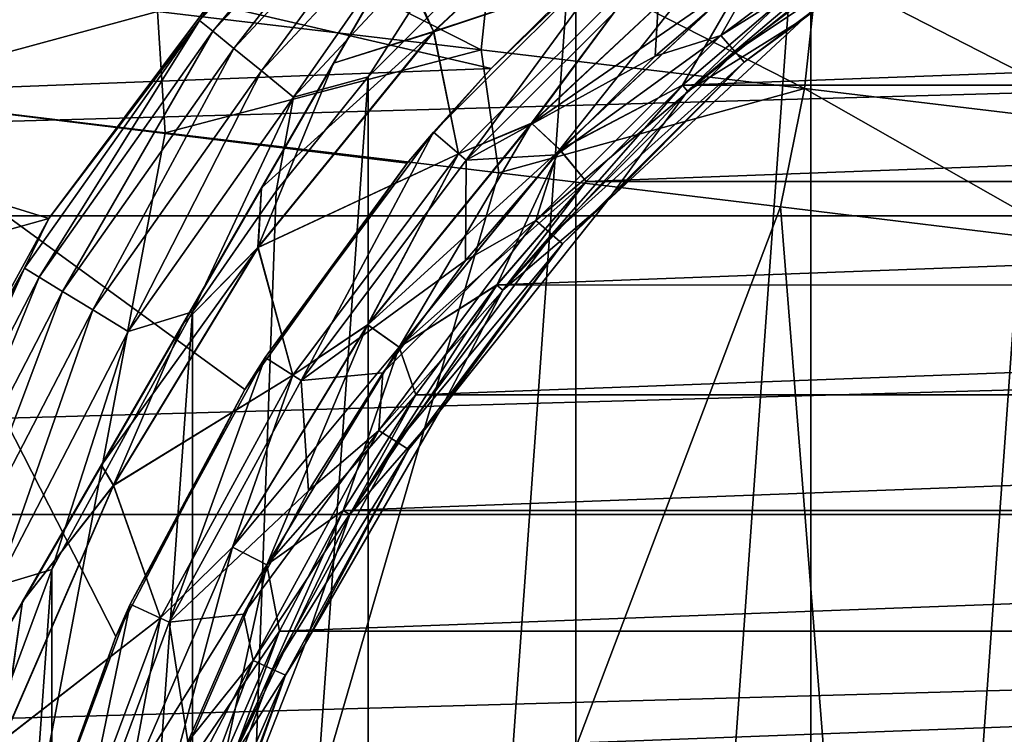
# Model space of a CAD drawing. Header units: metres. Extents: x -109 to 109, y -19 to 107.
# Tile 276 of 315: x 65.39 to 71.14, y 17.24 to 21.41. Entities that reach past the tile are written whole.
import ezdxf

# ---------------------------------------------------------------- set-up
doc = ezdxf.new("R2010")
doc.units = ezdxf.units.M
doc.layers.add('solid_21_412_310_XXX', color=7, linetype='CONTINUOUS')

msp = doc.modelspace()

# ---------------------------------------------------------------- linework, layer by layer
at = {"layer": 'solid_21_412_310_XXX'}
for points in [[(70.009583, 3.132544, 40.355), (70.009521, 23.319054, 40.355), (71.512764, 24.14036, 40.355)], [(71.512794, 2.311262, 40.355), (70.009583, 3.132544, 40.355), (71.512764, 24.14036, 40.355)], [(68.607697, 23.555944, 35.855), (63.607697, 14.89569, 35.855), (63.624134, 14.924164, 36.209904)], [(68.607697, 23.555944, 27.855), (63.607697, 14.89569, 35.855), (68.607697, 23.555944, 35.855)], [(68.607697, 23.555944, 27.855), (63.607697, 14.89569, 27.855), (63.607697, 14.89569, 35.855)], [(68.591255, 23.527472, 27.500097), (63.607697, 14.89569, 27.855), (68.607697, 23.555944, 27.855)], [(68.591255, 23.52747, 36.209904), (68.607697, 23.555944, 35.855), (63.624134, 14.924164, 36.209904)], [(63.624134, 14.924163, 27.500095), (63.607697, 14.89569, 27.855), (68.591255, 23.527472, 27.500097)], [(63.624134, 14.924163, 27.500095), (68.591255, 23.527472, 27.500097), (68.540749, 23.439993, 27.143353)], [(68.591255, 23.52747, 36.209904), (63.624134, 14.924164, 36.209904), (63.674641, 15.011642, 36.566647)], [(68.591255, 23.52747, 36.209904), (63.674641, 15.011642, 36.566647), (68.540749, 23.439993, 36.566647)], [(63.624134, 14.924163, 27.500095), (68.540749, 23.439993, 27.143353), (63.674641, 15.011642, 27.143353)], [(68.540749, 23.439993, 36.566647), (63.674641, 15.011642, 36.566647), (63.702316, 15.05958, 36.698151)], [(63.674641, 15.011642, 27.143353), (68.540749, 23.439993, 27.143353), (68.513649, 23.393047, 27.014351)], [(68.540749, 23.439993, 36.566647), (63.702316, 15.05958, 36.698151), (68.513077, 23.392054, 36.698147)], [(63.674641, 15.011642, 27.143353), (68.513649, 23.393047, 27.014351), (63.701744, 15.058586, 27.014351)], [(63.701744, 15.058586, 27.014351), (68.513649, 23.393047, 27.014351), (68.452652, 23.287399, 26.783821)], [(68.513077, 23.392054, 36.698147), (63.702316, 15.05958, 36.698151), (63.762741, 15.164236, 36.926182)], [(68.452652, 23.287399, 36.926178), (68.513077, 23.392054, 36.698147), (63.762741, 15.164236, 36.926182)], [(63.762741, 15.164235, 26.783823), (63.701744, 15.058586, 27.014351), (68.452652, 23.287399, 26.783821)], [(68.452652, 23.287399, 36.926178), (63.762741, 15.164236, 36.926182), (63.894424, 15.392319, 37.287514)], [(63.762741, 15.164235, 26.783823), (68.452652, 23.287399, 26.783821), (68.320969, 23.059317, 26.422489)], [(68.320969, 23.059317, 37.28751), (68.452652, 23.287399, 36.926178), (63.894424, 15.392319, 37.287514)], [(68.638618, 4.159486, 40.355), (68.638535, 22.292078, 40.355), (70.009521, 23.319054, 40.355)], [(70.009583, 3.132544, 40.355), (68.638618, 4.159486, 40.355), (70.009521, 23.319054, 40.355)], [(63.894424, 15.392317, 26.422491), (63.762741, 15.164235, 26.783823), (68.320969, 23.059317, 26.422489)], [(68.320969, 23.059317, 37.28751), (63.894424, 15.392319, 37.287514), (64.005959, 15.585499, 37.519161)], [(63.894424, 15.392317, 26.422491), (68.320969, 23.059317, 26.422489), (68.210716, 22.868357, 26.193243)], [(68.320969, 23.059317, 37.28751), (64.005959, 15.585499, 37.519161), (68.209435, 22.866137, 37.519161)], [(63.894424, 15.392317, 26.422491), (68.210716, 22.868357, 26.193243), (64.004677, 15.583276, 26.193243)], [(64.004677, 15.583276, 26.193243), (68.210716, 22.868357, 26.193243), (68.137352, 22.741291, 26.063419)], [(68.209435, 22.866137, 37.519161), (64.005959, 15.585499, 37.519161), (64.078033, 15.710343, 37.64658)], [(68.137352, 22.741291, 37.64658), (68.209435, 22.866137, 37.519161), (64.078033, 15.710343, 37.64658)], [(64.078033, 15.710342, 26.063419), (64.004677, 15.583276, 26.193243), (68.137352, 22.741291, 26.063419)], [(68.137352, 22.741291, 37.64658), (64.078033, 15.710343, 37.64658), (64.321724, 16.132421, 37.991966)], [(64.078033, 15.710342, 26.063419), (68.137352, 22.741291, 26.063419), (67.893669, 22.319212, 25.718035)], [(67.893669, 22.319208, 37.991966), (68.137352, 22.741291, 37.64658), (64.321724, 16.132421, 37.991966)], [(67.65007, 22.70178, 41.096176), (66.442184, 21.408455, 41.096176), (66.675255, 21.739004, 41.355)], [(66.519783, 21.345324, 40.854763), (66.442184, 21.408455, 41.096176), (67.65007, 22.70178, 41.096176)], [(66.519783, 21.345324, 40.854763), (67.65007, 22.70178, 41.096176), (67.718346, 22.62867, 40.854763)], [(66.519783, 21.345324, 40.854763), (67.718346, 22.62867, 40.854763), (66.64325, 21.244877, 40.647511)], [(67.718346, 22.62867, 40.854763), (67.826988, 22.512346, 40.647511), (66.64325, 21.244877, 40.647511)], [(66.64325, 21.244877, 40.647511), (67.826988, 22.512346, 40.647511), (66.804153, 21.113972, 40.488567)], [(67.826988, 22.512346, 40.647511), (67.968567, 22.360752, 40.488567), (66.804153, 21.113972, 40.488567)], [(67.809532, 21.34215, 38.994915), (68.995651, 22.449905, 38.994915), (67.589424, 21.792242, 38.30162)], [(67.602089, 21.814186, 25.419287), (68.994637, 22.451143, 24.717066), (67.808365, 21.343239, 24.717066)], [(69.095367, 21.771219, 24.105), (67.808365, 21.343239, 24.717066), (68.994637, 22.451143, 24.717066)], [(69.095367, 21.771219, 39.605), (68.995651, 22.449905, 38.994915), (67.809532, 21.34215, 38.994915)], [(66.804153, 21.113972, 40.488567), (67.968567, 22.360752, 40.488567), (66.991508, 20.961552, 40.388794)], [(67.968567, 22.360752, 40.488567), (68.133415, 22.18424, 40.388794), (66.991508, 20.961552, 40.388794)], [(64.321724, 16.132421, 25.718035), (64.078033, 15.710342, 26.063419), (67.893669, 22.319212, 25.718035)], [(64.321724, 16.132421, 25.718035), (67.893669, 22.319212, 25.718035), (67.602089, 21.814186, 25.419287)], [(67.893669, 22.319208, 37.991966), (64.321724, 16.132421, 37.991966), (64.61573, 16.641655, 38.292816)], [(67.893669, 22.319208, 37.991966), (64.61573, 16.641655, 38.292816), (67.599663, 21.809978, 38.292816)], [(67.42791, 5.37108, 40.355), (67.427818, 21.080446, 40.355), (68.638535, 22.292078, 40.355)], [(68.133415, 22.18424, 40.388794), (68.638535, 22.292078, 40.355), (67.427818, 21.080446, 40.355)], [(68.638618, 4.159486, 40.355), (67.42791, 5.37108, 40.355), (68.638535, 22.292078, 40.355)], [(69.717987, 21.730188, 15.824059), (69.485062, 21.321489, 15.950899), (70.708595, 22.237417, 15.950899)], [(70.777435, 22.130304, 16.116699), (70.708595, 22.237417, 15.950899), (69.485062, 21.321489, 15.950899)], [(66.991508, 20.961552, 40.388794), (68.133415, 22.18424, 40.388794), (67.427818, 21.080446, 40.355)], [(68.085396, 21.236454, -15.819426), (66.198135, 21.460974, -15.993511), (66.271889, 22.15785, -15.971464)], [(68.085396, 21.236454, -15.819426), (66.271889, 22.15785, -15.971464), (68.160324, 21.936213, -15.79728)], [(69.568443, 21.225264, 16.116699), (70.777435, 22.130304, 16.116699), (69.485062, 21.321489, 15.950899)], [(70.820702, 22.062983, 16.309826), (70.777435, 22.130304, 16.116699), (69.568443, 21.225264, 16.116699)], [(69.620842, 21.164783, 16.309826), (70.820702, 22.062983, 16.309826), (69.568443, 21.225264, 16.116699)], [(69.967384, 21.417456, 16.51688), (70.820702, 22.062983, 16.309826), (69.620842, 21.164783, 16.309826)], [(69.29026, 20.996246, 23.855), (69.865135, 21.551115, 23.855), (70.506058, 22.023809, 23.855)], [(70.528885, 21.984001, 23.855), (69.29026, 20.996246, 23.855), (70.506058, 22.023809, 23.855)], [(106.912399, 21.987366, 71.355003), (46.087589, 21.987328, 71.355003), (45.644253, 20.268642, 71.355003)], [(107.355743, 20.268663, 71.355003), (106.912399, 21.987366, 71.355003), (45.644253, 20.268642, 71.355003)], [(66.675262, 21.739012, 60.654999), (62.857403, 21.091322, 60.654999), (63.401405, 21.967297, 60.654999)], [(69.290268, 20.99626, 25.855), (69.29026, 20.996246, 23.855), (70.528885, 21.984001, 23.855)], [(70.5289, 21.984013, 25.855), (69.290268, 20.99626, 25.855), (70.528885, 21.984001, 23.855)], [(69.967384, 21.417456, 25.855), (69.290268, 20.99626, 25.855), (70.5289, 21.984013, 25.855)], [(68.145065, 21.128035, 15.566419), (64.628944, 21.944286, 15.75742), (64.337006, 20.981516, 15.777664)], [(68.145065, 21.128035, 15.566419), (68.663513, 21.642439, 15.530277), (64.628944, 21.944286, 15.75742)], [(67.808899, 20.756737, 13.655), (67.99781, 20.592989, 13.655), (68.969078, 21.916916, 13.655)], [(67.808899, 20.756737, 13.655), (68.969078, 21.916916, 13.655), (68.145065, 21.128035, 15.566419)], [(68.969078, 21.916916, 13.655), (67.99781, 20.592989, 13.655), (69.132813, 21.727993, 13.655)], [(69.972214, 21.011778, -15.64045), (68.085396, 21.236454, -15.819426), (68.160324, 21.936213, -15.79728)], [(68.969078, 21.916916, 13.655), (68.663513, 21.642439, 15.530277), (68.145065, 21.128035, 15.566419)], [(69.972214, 21.011778, -15.64045), (68.160324, 21.936213, -15.79728), (70.048378, 21.71467, -15.618218)], [(68.380882, 20.808546, 23.96896), (69.095367, 21.771219, 24.105), (69.489014, 21.843473, 23.96896)], [(68.380882, 20.808546, 23.96896), (69.489014, 21.843473, 23.96896), (68.545334, 20.654957, 23.883879)], [(68.381042, 20.808395, 39.741154), (69.489159, 21.843302, 39.741154), (69.095367, 21.771219, 39.605)], [(69.63118, 21.668728, 39.826183), (69.489159, 21.843302, 39.741154), (68.381042, 20.808395, 39.741154)], [(69.489014, 21.843473, 23.96896), (69.631027, 21.668922, 23.883879), (68.545334, 20.654957, 23.883879)], [(64.321724, 16.132421, 25.718035), (67.602089, 21.814186, 25.419287), (64.613297, 16.637447, 25.419287)], [(64.613297, 16.637447, 25.419287), (67.602089, 21.814186, 25.419287), (67.589424, 21.792246, 25.408382)], [(64.613297, 16.637447, 25.419287), (67.589424, 21.792246, 25.408382), (64.625969, 16.659389, 25.408382)], [(67.599663, 21.809978, 38.292816), (64.61573, 16.641655, 38.292816), (64.625969, 16.659389, 38.301617)], [(67.599663, 21.809978, 38.292816), (64.625969, 16.659389, 38.301617), (67.589424, 21.792242, 38.30162)], [(64.625969, 16.659389, 25.408382), (67.589424, 21.792246, 25.408382), (67.224548, 21.160259, 25.151566)], [(67.589424, 21.792242, 38.30162), (64.625969, 16.659389, 38.301617), (64.990845, 17.291374, 38.558434)], [(67.589424, 21.792242, 38.30162), (64.990845, 17.291374, 38.558434), (67.224548, 21.160257, 38.558437)], [(67.224548, 21.160259, 25.151566), (67.589424, 21.792246, 25.408382), (67.808365, 21.343239, 24.717066)], [(67.809532, 21.34215, 38.994915), (67.589424, 21.792242, 38.30162), (67.224548, 21.160257, 38.558437)], [(67.589424, 21.792246, 25.408382), (67.602089, 21.814186, 25.419287), (67.808365, 21.343239, 24.717066)], [(66.675262, 21.739012, 60.654999), (65.563698, 20.254133, 60.654999), (62.857403, 21.091322, 60.654999)], [(65.563705, 20.254145, 41.355), (65.563698, 20.254133, 60.654999), (66.675262, 21.739012, 60.654999)], [(65.563705, 20.254145, 41.355), (66.675262, 21.739012, 60.654999), (66.675255, 21.739004, 41.355)], [(66.442184, 21.408455, 41.096176), (65.563705, 20.254145, 41.355), (66.675255, 21.739004, 41.355)], [(69.095367, 21.771219, 24.105), (67.954597, 20.630451, 24.105), (67.808365, 21.343239, 24.717066)], [(67.954597, 20.630451, 39.605), (69.095367, 21.771219, 39.605), (67.809532, 21.34215, 38.994915)], [(68.381042, 20.808395, 39.741154), (69.095367, 21.771219, 39.605), (67.954597, 20.630451, 39.605)], [(68.380882, 20.808546, 23.96896), (67.954597, 20.630451, 24.105), (69.095367, 21.771219, 24.105)], [(67.99781, 20.592989, 13.655), (67.997841, 20.593023, 15.608997), (69.132835, 21.728016, 15.608997)], [(69.132813, 21.727993, 13.655), (67.99781, 20.592989, 13.655), (69.132835, 21.728016, 15.608997)], [(69.101418, 21.199589, 15.824059), (69.132835, 21.728016, 15.608997), (67.997841, 20.593023, 15.608997)], [(69.717987, 21.730188, 15.824059), (69.132835, 21.728016, 15.608997), (69.101418, 21.199589, 15.824059)], [(69.717987, 21.730188, 15.824059), (69.101418, 21.199589, 15.824059), (69.485062, 21.321489, 15.950899)], [(64.406349, 20.974394, -16.156656), (64.310455, 21.685493, -16.162697), (66.198135, 21.460974, -15.993511)], [(68.545517, 20.654787, 39.826183), (69.63118, 21.668728, 39.826183), (68.381042, 20.808395, 39.741154)], [(68.545334, 20.654957, 23.883879), (69.631027, 21.668922, 23.883879), (69.261368, 21.031855, 23.855)], [(68.545517, 20.654787, 39.826183), (69.261421, 21.031898, 39.855), (69.63118, 21.668728, 39.826183)], [(69.631027, 21.668922, 23.883879), (69.865135, 21.551115, 23.855), (69.261368, 21.031855, 23.855)], [(69.63118, 21.668728, 39.826183), (69.261421, 21.031898, 39.855), (69.865196, 21.551155, 39.855)], [(71.858543, 20.786783, -15.456593), (69.972214, 21.011778, -15.64045), (70.048378, 21.71467, -15.618218)], [(71.858543, 20.786783, -15.456593), (70.048378, 21.71467, -15.618218), (71.935989, 21.492983, -15.434277)], [(69.29026, 20.996246, 23.855), (69.261368, 21.031855, 23.855), (69.865135, 21.551115, 23.855)], [(69.865196, 21.551155, 39.855), (69.261421, 21.031898, 39.855), (83.134857, 21.551111, 39.855)], [(69.261421, 21.031898, 39.855), (83.738632, 21.031851, 39.855), (83.134857, 21.551111, 39.855)], [(66.24247, 20.753584, -15.991887), (64.406349, 20.974394, -16.156656), (66.198135, 21.460974, -15.993511)], [(66.24247, 20.753584, -15.991887), (66.198135, 21.460974, -15.993511), (68.085396, 21.236454, -15.819426)], [(66.442184, 21.408455, 41.096176), (65.421661, 19.962704, 41.096176), (65.563705, 20.254145, 41.355)], [(65.507133, 19.910727, 40.854763), (65.421661, 19.962704, 41.096176), (66.442184, 21.408455, 41.096176)], [(65.507133, 19.910727, 40.854763), (66.442184, 21.408455, 41.096176), (66.519783, 21.345324, 40.854763)], [(68.81945, 20.352327, 16.51688), (68.819458, 20.352335, 25.855), (69.967384, 21.417456, 25.855)], [(68.81945, 20.352327, 16.51688), (69.967384, 21.417456, 25.855), (69.967384, 21.417456, 16.51688)], [(68.81945, 20.352327, 16.51688), (69.967384, 21.417456, 16.51688), (69.620842, 21.164783, 16.309826)], [(69.967384, 21.417456, 25.855), (68.819458, 20.352335, 25.855), (69.290268, 20.99626, 25.855)], [(65.507133, 19.910727, 40.854763), (66.519783, 21.345324, 40.854763), (65.643127, 19.828026, 40.647511)], [(66.519783, 21.345324, 40.854763), (66.64325, 21.244877, 40.647511), (65.643127, 19.828026, 40.647511)], [(67.224548, 21.160259, 25.151566), (67.808365, 21.343239, 24.717066), (66.783997, 20.084122, 24.717066)], [(67.954597, 20.630451, 24.105), (66.783997, 20.084122, 24.717066), (67.808365, 21.343239, 24.717066)], [(66.785301, 20.0832, 38.994915), (67.809532, 21.34215, 38.994915), (66.804634, 20.432947, 38.744293)], [(67.954597, 20.630451, 39.605), (67.809532, 21.34215, 38.994915), (66.785301, 20.0832, 38.994915)], [(67.809532, 21.34215, 38.994915), (67.224548, 21.160257, 38.558437), (66.804634, 20.432947, 38.744293)], [(68.52623, 20.624395, 15.824059), (68.404327, 20.240757, 15.950899), (69.485062, 21.321489, 15.950899)], [(69.568443, 21.225264, 16.116699), (69.485062, 21.321489, 15.950899), (68.404327, 20.240757, 15.950899)], [(69.101418, 21.199589, 15.824059), (68.52623, 20.624395, 15.824059), (69.485062, 21.321489, 15.950899)], [(65.643127, 19.828026, 40.647511), (66.64325, 21.244877, 40.647511), (65.820358, 19.720251, 40.488567)], [(66.64325, 21.244877, 40.647511), (66.804153, 21.113972, 40.488567), (65.820358, 19.720251, 40.488567)], [(68.189705, 20.519022, -15.812044), (66.24247, 20.753584, -15.991887), (68.085396, 21.236454, -15.819426)], [(69.101418, 21.199589, 15.824059), (67.997841, 20.593023, 15.608997), (68.52623, 20.624395, 15.824059)], [(68.189705, 20.519022, -15.812044), (68.085396, 21.236454, -15.819426), (69.972214, 21.011778, -15.64045)], [(68.500557, 20.157377, 16.116699), (69.568443, 21.225264, 16.116699), (68.404327, 20.240757, 15.950899)], [(69.620842, 21.164783, 16.309826), (69.568443, 21.225264, 16.116699), (68.500557, 20.157377, 16.116699)], [(64.625969, 16.659389, 25.408382), (67.224548, 21.160259, 25.151566), (64.990845, 17.291372, 25.151566)], [(64.990845, 17.291372, 25.151566), (67.224548, 21.160259, 25.151566), (66.804634, 20.432945, 24.965706)], [(67.224548, 21.160257, 38.558437), (64.990845, 17.291374, 38.558434), (65.410759, 18.018686, 38.744293)], [(67.224548, 21.160257, 38.558437), (65.410759, 18.018686, 38.744293), (66.804634, 20.432947, 38.744293)], [(66.804634, 20.432945, 24.965706), (67.224548, 21.160259, 25.151566), (66.783997, 20.084122, 24.717066)], [(68.561035, 20.104971, 16.309826), (69.620842, 21.164783, 16.309826), (68.500557, 20.157377, 16.116699)], [(68.81945, 20.352327, 16.51688), (69.620842, 21.164783, 16.309826), (68.561035, 20.104971, 16.309826)], [(65.563698, 20.254133, 60.654999), (61.947357, 19.243067, 60.654999), (62.857403, 21.091322, 60.654999)], [(68.145065, 21.128035, 15.566419), (64.337006, 20.981516, 15.777664), (67.655167, 20.575581, 15.595281)], [(65.820358, 19.720251, 40.488567), (66.804153, 21.113972, 40.488567), (66.026718, 19.594761, 40.388794)], [(66.804153, 21.113972, 40.488567), (66.991508, 20.961552, 40.388794), (66.026718, 19.594761, 40.388794)], [(67.808899, 20.756737, 13.655), (68.145065, 21.128035, 15.566419), (67.655167, 20.575581, 15.595281)], [(66.401894, 6.742917, 40.355), (66.89032, 20.412882, 40.355), (67.427818, 21.080446, 40.355)], [(67.42791, 5.37108, 40.355), (66.401894, 6.742917, 40.355), (67.427818, 21.080446, 40.355)], [(66.991508, 20.961552, 40.388794), (67.427818, 21.080446, 40.355), (66.89032, 20.412882, 40.355)], [(68.212646, 19.834879, 23.855), (68.698044, 20.468843, 23.855), (69.261368, 21.031855, 23.855)], [(69.29026, 20.996246, 23.855), (68.212646, 19.834879, 23.855), (69.261368, 21.031855, 23.855)], [(68.545334, 20.654957, 23.883879), (69.261368, 21.031855, 23.855), (68.698044, 20.468843, 23.855)], [(68.545517, 20.654787, 39.826183), (68.69809, 20.468889, 39.855), (69.261421, 21.031898, 39.855)], [(69.261421, 21.031898, 39.855), (68.69809, 20.468889, 39.855), (83.738632, 21.031851, 39.855)], [(68.69809, 20.468889, 39.855), (84.301956, 20.46884, 39.855), (83.738632, 21.031851, 39.855)], [(62.498146, 0.965167, -16.322948), (64.406349, 20.974394, -16.156656), (66.24247, 20.753584, -15.991887)], [(66.707169, 19.254948, 15.648326), (67.655167, 20.575581, 15.595281), (64.337006, 20.981516, 15.777664)], [(65.954941, 17.814035, 15.689883), (66.707169, 19.254948, 15.648326), (64.337006, 20.981516, 15.777664)], [(65.413467, 16.281759, 15.719504), (65.954941, 17.814035, 15.689883), (64.337006, 20.981516, 15.777664)], [(65.093407, 14.688555, 15.736898), (65.413467, 16.281759, 15.719504), (64.337006, 20.981516, 15.777664)], [(69.833221, 20.320616, -15.656162), (68.189705, 20.519022, -15.812044), (69.972214, 21.011778, -15.64045)], [(68.212654, 19.83489, 25.855), (68.212646, 19.834879, 23.855), (69.29026, 20.996246, 23.855)], [(69.290268, 20.99626, 25.855), (68.212654, 19.83489, 25.855), (69.29026, 20.996246, 23.855)], [(68.819458, 20.352335, 25.855), (68.212654, 19.83489, 25.855), (69.290268, 20.99626, 25.855)], [(71.557022, 20.112091, -15.488639), (69.833221, 20.320616, -15.656162), (69.972214, 21.011778, -15.64045)], [(71.557022, 20.112091, -15.488639), (69.972214, 21.011778, -15.64045), (71.858543, 20.786783, -15.456593)], [(66.026718, 19.594761, 40.388794), (66.991508, 20.961552, 40.388794), (66.401802, 19.708572, 40.355)], [(66.991508, 20.961552, 40.388794), (66.89032, 20.412882, 40.355), (66.401802, 19.708572, 40.355)], [(67.423988, 19.632366, 23.96896), (67.954597, 20.630451, 24.105), (68.380882, 20.808546, 23.96896)], [(67.423988, 19.632366, 23.96896), (68.380882, 20.808546, 23.96896), (67.607826, 19.502602, 23.883879)], [(67.424164, 19.632238, 39.741154), (68.381042, 20.808395, 39.741154), (67.954597, 20.630451, 39.605)], [(68.545517, 20.654787, 39.826183), (68.381042, 20.808395, 39.741154), (67.424164, 19.632238, 39.741154)], [(68.380882, 20.808546, 23.96896), (68.545334, 20.654957, 23.883879), (67.607826, 19.502602, 23.883879)], [(62.498146, 0.965167, -16.322948), (66.24247, 20.753584, -15.991887), (68.189705, 20.519022, -15.812044)], [(66.825577, 19.443167, 13.655), (67.035904, 19.308035, 13.655), (67.808899, 20.756737, 13.655)], [(66.825577, 19.443167, 13.655), (67.808899, 20.756737, 13.655), (67.655167, 20.575581, 15.595281)], [(67.808899, 20.756737, 13.655), (67.035904, 19.308035, 13.655), (67.99781, 20.592989, 13.655)], [(67.954597, 20.630451, 24.105), (66.987785, 19.338945, 24.105), (66.783997, 20.084122, 24.717066)], [(66.987785, 19.338945, 39.605), (67.954597, 20.630451, 39.605), (66.785301, 20.0832, 38.994915)], [(67.424164, 19.632238, 39.741154), (67.954597, 20.630451, 39.605), (66.987785, 19.338945, 39.605)], [(67.423988, 19.632366, 23.96896), (66.987785, 19.338945, 24.105), (67.954597, 20.630451, 24.105)], [(67.608025, 19.502457, 39.826183), (68.545517, 20.654787, 39.826183), (67.424164, 19.632238, 39.741154)], [(67.607826, 19.502602, 23.883879), (68.545334, 20.654957, 23.883879), (68.178413, 19.865335, 23.855)], [(67.608025, 19.502457, 39.826183), (68.69809, 20.468889, 39.855), (68.545517, 20.654787, 39.826183)], [(68.52623, 20.624395, 15.824059), (67.997841, 20.593023, 15.608997), (67.995628, 20.007828, 15.824059)], [(68.52623, 20.624395, 15.824059), (67.995628, 20.007828, 15.824059), (68.404327, 20.240757, 15.950899)], [(68.545334, 20.654957, 23.883879), (68.698044, 20.468843, 23.855), (68.178413, 19.865335, 23.855)], [(66.825577, 19.443167, 13.655), (67.655167, 20.575581, 15.595281), (66.707169, 19.254948, 15.648326)], [(67.035904, 19.308035, 13.655), (67.035889, 19.308006, 15.608997), (67.997841, 20.593023, 15.608997)], [(67.995628, 20.007828, 15.824059), (67.997841, 20.593023, 15.608997), (67.035889, 19.308006, 15.608997)], [(67.99781, 20.592989, 13.655), (67.035904, 19.308035, 13.655), (67.997841, 20.593023, 15.608997)], [(62.498146, 0.965167, -16.322948), (68.189705, 20.519022, -15.812044), (69.833221, 20.320616, -15.656162)], [(67.608025, 19.502457, 39.826183), (68.178459, 19.865381, 39.855), (68.69809, 20.468889, 39.855)], [(68.212646, 19.834879, 23.855), (68.178413, 19.865335, 23.855), (68.698044, 20.468843, 23.855)], [(68.69809, 20.468889, 39.855), (68.178459, 19.865381, 39.855), (84.301956, 20.46884, 39.855)], [(68.178459, 19.865381, 39.855), (84.821579, 19.865332, 39.855), (84.301956, 20.46884, 39.855)], [(64.990845, 17.291372, 25.151566), (66.804634, 20.432945, 24.965706), (65.410759, 18.018682, 24.965706)], [(66.804634, 20.432947, 38.744293), (65.410759, 18.018686, 38.744293), (65.870445, 18.814888, 38.842449)], [(65.410759, 18.018682, 24.965706), (66.804634, 20.432945, 24.965706), (66.344948, 19.636745, 24.867548)], [(66.804634, 20.432947, 38.744293), (65.870445, 18.814888, 38.842449), (66.344948, 19.636747, 38.842449)], [(66.785301, 20.0832, 38.994915), (66.804634, 20.432947, 38.744293), (66.344948, 19.636747, 38.842449)], [(66.344948, 19.636745, 24.867548), (66.804634, 20.432945, 24.965706), (66.783997, 20.084122, 24.717066)], [(66.401894, 6.742917, 40.355), (66.401802, 19.708572, 40.355), (66.89032, 20.412882, 40.355)], [(68.819458, 20.352335, 25.855), (67.843079, 19.127993, 25.855), (68.212654, 19.83489, 25.855)], [(67.843086, 19.128002, 16.51688), (67.843079, 19.127993, 25.855), (68.819458, 20.352335, 25.855)], [(67.843086, 19.128002, 16.51688), (68.819458, 20.352335, 25.855), (68.81945, 20.352327, 16.51688)], [(67.843086, 19.128002, 16.51688), (68.81945, 20.352327, 16.51688), (68.561035, 20.104971, 16.309826)], [(71.36982, 0.982973, -15.507031), (62.498146, 0.965167, -16.322948), (69.833221, 20.320616, -15.656162)], [(71.36982, 0.982973, -15.507031), (69.833221, 20.320616, -15.656162), (71.557022, 20.112091, -15.488639)], [(107.355743, 20.268663, 71.355003), (45.644253, 20.268642, 71.355003), (45.297821, 18.52701, 71.355003)], [(107.702179, 18.527025, 71.355003), (107.355743, 20.268663, 71.355003), (45.297821, 18.52701, 71.355003)], [(65.563698, 20.254133, 60.654999), (64.674789, 18.626219, 60.654999), (61.947357, 19.243067, 60.654999)], [(64.674789, 18.626217, 41.355), (65.563698, 20.254133, 60.654999), (65.563705, 20.254145, 41.355)], [(65.421661, 19.962704, 41.096176), (64.674789, 18.626217, 41.355), (65.563705, 20.254145, 41.355)], [(64.674789, 18.626217, 41.355), (64.674789, 18.626219, 60.654999), (65.563698, 20.254133, 60.654999)], [(67.512589, 19.353331, 15.824059), (67.488396, 19.017221, 15.950899), (68.404327, 20.240757, 15.950899)], [(68.500557, 20.157377, 16.116699), (68.404327, 20.240757, 15.950899), (67.488396, 19.017221, 15.950899)], [(67.995628, 20.007828, 15.824059), (67.512589, 19.353331, 15.824059), (68.404327, 20.240757, 15.950899)], [(67.595512, 18.948383, 16.116699), (68.500557, 20.157377, 16.116699), (67.488396, 19.017221, 15.950899)], [(68.561035, 20.104971, 16.309826), (68.500557, 20.157377, 16.116699), (67.595512, 18.948383, 16.116699)], [(66.785301, 20.0832, 38.994915), (66.344948, 19.636747, 38.842449), (65.870445, 18.814888, 38.842449)], [(65.942039, 18.696512, 38.994915), (66.785301, 20.0832, 38.994915), (65.870445, 18.814888, 38.842449)], [(66.344948, 19.636745, 24.867548), (66.783997, 20.084122, 24.717066), (65.94062, 18.697248, 24.717066)], [(66.987785, 19.338945, 24.105), (65.94062, 18.697248, 24.717066), (66.783997, 20.084122, 24.717066)], [(66.987785, 19.338945, 39.605), (66.785301, 20.0832, 38.994915), (65.942039, 18.696512, 38.994915)], [(67.662834, 18.905119, 16.309826), (68.561035, 20.104971, 16.309826), (67.595512, 18.948383, 16.116699)], [(67.843086, 19.128002, 16.51688), (68.561035, 20.104971, 16.309826), (67.662834, 18.905119, 16.309826)], [(67.995628, 20.007828, 15.824059), (67.035889, 19.308006, 15.608997), (67.512589, 19.353331, 15.824059)], [(65.421661, 19.962704, 41.096176), (64.607506, 18.391455, 41.096176), (64.674789, 18.626217, 41.355)], [(64.699265, 18.351601, 40.854763), (64.607506, 18.391455, 41.096176), (65.421661, 19.962704, 41.096176)], [(64.699265, 18.351601, 40.854763), (65.421661, 19.962704, 41.096176), (65.507133, 19.910727, 40.854763)], [(64.699265, 18.351601, 40.854763), (65.507133, 19.910727, 40.854763), (64.845253, 18.288189, 40.647511)], [(65.507133, 19.910727, 40.854763), (65.643127, 19.828026, 40.647511), (64.845253, 18.288189, 40.647511)], [(64.845253, 18.288189, 40.647511), (65.643127, 19.828026, 40.647511), (65.035507, 18.205551, 40.488567)], [(65.643127, 19.828026, 40.647511), (65.820358, 19.720251, 40.488567), (65.035507, 18.205551, 40.488567)], [(67.32016, 18.525866, 23.855), (67.705353, 19.224661, 23.855), (68.178413, 19.865335, 23.855)], [(68.212646, 19.834879, 23.855), (67.32016, 18.525866, 23.855), (68.178413, 19.865335, 23.855)], [(67.320168, 18.525875, 25.855), (67.32016, 18.525866, 23.855), (68.212646, 19.834879, 23.855)], [(68.212654, 19.83489, 25.855), (67.320168, 18.525875, 25.855), (68.212646, 19.834879, 23.855)], [(67.843079, 19.127993, 25.855), (67.320168, 18.525875, 25.855), (68.212654, 19.83489, 25.855)], [(67.607826, 19.502602, 23.883879), (68.178413, 19.865335, 23.855), (67.705353, 19.224661, 23.855)], [(67.608025, 19.502457, 39.826183), (67.705391, 19.22471, 39.855), (68.178459, 19.865381, 39.855)], [(68.178459, 19.865381, 39.855), (67.705391, 19.22471, 39.855), (84.821579, 19.865332, 39.855)], [(67.705391, 19.22471, 39.855), (85.294647, 19.224659, 39.855), (84.821579, 19.865332, 39.855)], [(65.035507, 18.205551, 40.488567), (65.820358, 19.720251, 40.488567), (65.257027, 18.109327, 40.388794)], [(65.820358, 19.720251, 40.488567), (66.026718, 19.594761, 40.388794), (65.257027, 18.109327, 40.388794)], [(65.581787, 8.246601, 40.355), (65.581718, 18.20487, 40.355), (66.401802, 19.708572, 40.355)], [(66.026718, 19.594761, 40.388794), (66.401802, 19.708572, 40.355), (65.581718, 18.20487, 40.355)], [(66.401894, 6.742917, 40.355), (65.581787, 8.246601, 40.355), (66.401802, 19.708572, 40.355)], [(65.257027, 18.109327, 40.388794), (66.026718, 19.594761, 40.388794), (65.581718, 18.20487, 40.355)], [(65.410759, 18.018682, 24.965706), (66.344948, 19.636745, 24.867548), (65.870445, 18.814882, 24.86755)], [(65.870445, 18.814882, 24.86755), (66.344948, 19.636745, 24.867548), (65.94062, 18.697248, 24.717066)], [(66.636162, 18.336845, 23.96896), (66.987785, 19.338945, 24.105), (67.423988, 19.632366, 23.96896)], [(66.636162, 18.336845, 23.96896), (67.423988, 19.632366, 23.96896), (66.835953, 18.23332, 23.883879)], [(66.63636, 18.336744, 39.741154), (67.424164, 19.632238, 39.741154), (66.987785, 19.338945, 39.605)], [(67.608025, 19.502457, 39.826183), (67.424164, 19.632238, 39.741154), (66.63636, 18.336744, 39.741154)], [(67.423988, 19.632366, 23.96896), (67.607826, 19.502602, 23.883879), (66.835953, 18.23332, 23.883879)], [(66.836182, 18.233206, 39.826183), (67.608025, 19.502457, 39.826183), (66.63636, 18.336744, 39.741154)], [(66.835953, 18.23332, 23.883879), (67.607826, 19.502602, 23.883879), (67.281494, 18.550396, 23.855)], [(66.836182, 18.233206, 39.826183), (67.705391, 19.22471, 39.855), (67.608025, 19.502457, 39.826183)], [(67.607826, 19.502602, 23.883879), (67.705353, 19.224661, 23.855), (67.281494, 18.550396, 23.855)], [(66.039223, 18.003065, 13.655), (66.266647, 17.899248, 13.655), (66.825577, 19.443167, 13.655)], [(66.039223, 18.003065, 13.655), (66.825577, 19.443167, 13.655), (66.707169, 19.254948, 15.648326)], [(66.825577, 19.443167, 13.655), (66.266647, 17.899248, 13.655), (67.035904, 19.308035, 13.655)], [(66.987785, 19.338945, 24.105), (66.214622, 17.922993, 24.105), (65.94062, 18.697248, 24.717066)], [(66.214622, 17.922993, 39.605), (66.987785, 19.338945, 39.605), (65.942039, 18.696512, 38.994915)], [(66.63636, 18.336744, 39.741154), (66.987785, 19.338945, 39.605), (66.214622, 17.922993, 39.605)], [(66.636162, 18.336845, 23.96896), (66.214622, 17.922993, 24.105), (66.987785, 19.338945, 24.105)], [(66.266647, 17.899248, 13.655), (66.266624, 17.899208, 15.608997), (67.035889, 19.308006, 15.608997)], [(67.079811, 18.664566, 15.824059), (67.035889, 19.308006, 15.608997), (66.266624, 17.899208, 15.608997)], [(67.035904, 19.308035, 13.655), (66.266647, 17.899248, 13.655), (67.035889, 19.308006, 15.608997)], [(67.512589, 19.353331, 15.824059), (67.035889, 19.308006, 15.608997), (67.079811, 18.664566, 15.824059)], [(67.512589, 19.353331, 15.824059), (67.079811, 18.664566, 15.824059), (67.488396, 19.017221, 15.950899)], [(66.039223, 18.003065, 13.655), (66.707169, 19.254948, 15.648326), (65.954941, 17.814035, 15.689883)], [(66.836182, 18.233206, 39.826183), (67.281532, 18.550446, 39.855), (67.705391, 19.22471, 39.855)], [(67.32016, 18.525866, 23.855), (67.281494, 18.550396, 23.855), (67.705353, 19.224661, 23.855)], [(67.705391, 19.22471, 39.855), (67.281532, 18.550446, 39.855), (85.294647, 19.224659, 39.855)], [(67.281532, 18.550446, 39.855), (85.718498, 18.550394, 39.855), (85.294647, 19.224659, 39.855)], [(67.060097, 17.771833, 16.51688), (67.843079, 19.127993, 25.855), (67.843086, 19.128002, 16.51688)], [(67.060097, 17.771833, 16.51688), (67.843086, 19.128002, 16.51688), (67.662834, 18.905119, 16.309826)], [(67.843079, 19.127993, 25.855), (67.060097, 17.771833, 25.855), (67.320168, 18.525875, 25.855)], [(67.060097, 17.771833, 16.51688), (67.060097, 17.771833, 25.855), (67.843079, 19.127993, 25.855)], [(66.699715, 17.945387, 15.824059), (66.75592, 17.675789, 15.950899), (67.488396, 19.017221, 15.950899)], [(67.079811, 18.664566, 15.824059), (66.699715, 17.945387, 15.824059), (67.488396, 19.017221, 15.950899)], [(67.595512, 18.948383, 16.116699), (67.488396, 19.017221, 15.950899), (66.75592, 17.675789, 15.950899)], [(66.871742, 17.622896, 16.116699), (67.595512, 18.948383, 16.116699), (66.75592, 17.675789, 15.950899)], [(67.662834, 18.905119, 16.309826), (67.595512, 18.948383, 16.116699), (66.871742, 17.622896, 16.116699)], [(66.944534, 17.589651, 16.309826), (67.662834, 18.905119, 16.309826), (66.871742, 17.622896, 16.116699)], [(67.060097, 17.771833, 16.51688), (67.662834, 18.905119, 16.309826), (66.944534, 17.589651, 16.309826)], [(65.942039, 18.696512, 38.994915), (65.870445, 18.814888, 38.842449), (65.410759, 18.018686, 38.744293)], [(65.410759, 18.018682, 24.965706), (65.870445, 18.814882, 24.86755), (65.94062, 18.697248, 24.717066)], [(65.410759, 18.018682, 24.965706), (65.94062, 18.697248, 24.717066), (65.293945, 17.20845, 24.717066)], [(66.214622, 17.922993, 24.105), (65.293945, 17.20845, 24.717066), (65.94062, 18.697248, 24.717066)], [(65.295448, 17.207916, 38.994915), (65.942039, 18.696512, 38.994915), (65.410759, 18.018686, 38.744293)], [(66.214622, 17.922993, 39.605), (65.942039, 18.696512, 38.994915), (65.295448, 17.207916, 38.994915)], [(67.079811, 18.664566, 15.824059), (66.266624, 17.899208, 15.608997), (66.699715, 17.945387, 15.824059)], [(107.702179, 18.527025, 71.355003), (45.297821, 18.52701, 71.355003), (45.049725, 16.76968, 71.355003)], [(107.950272, 16.769693, 71.355003), (107.702179, 18.527025, 71.355003), (45.049725, 16.76968, 71.355003)], [(66.632759, 17.098478, 23.855), (66.909248, 17.846373, 23.855), (67.281494, 18.550396, 23.855)], [(67.32016, 18.525866, 23.855), (66.632759, 17.098478, 23.855), (67.281494, 18.550396, 23.855)], [(67.320168, 18.525875, 25.855), (66.632759, 17.098486, 25.855), (67.32016, 18.525866, 23.855)], [(67.060097, 17.771833, 25.855), (66.632759, 17.098486, 25.855), (67.320168, 18.525875, 25.855)], [(66.632759, 17.098486, 25.855), (66.632759, 17.098478, 23.855), (67.32016, 18.525866, 23.855)], [(66.835953, 18.23332, 23.883879), (67.281494, 18.550396, 23.855), (66.909248, 17.846373, 23.855)], [(66.836182, 18.233206, 39.826183), (66.909279, 17.846424, 39.855), (67.281532, 18.550446, 39.855)], [(67.281532, 18.550446, 39.855), (66.909279, 17.846424, 39.855), (85.718498, 18.550394, 39.855)], [(66.909279, 17.846424, 39.855), (86.090744, 17.846371, 39.855), (85.718498, 18.550394, 39.855)], [(66.032082, 16.946115, 23.96896), (66.214622, 17.922993, 24.105), (66.636162, 18.336845, 23.96896)], [(66.032082, 16.946115, 23.96896), (66.636162, 18.336845, 23.96896), (66.24411, 16.87076, 23.883879)], [(66.032295, 16.946041, 39.741154), (66.63636, 18.336744, 39.741154), (66.214622, 17.922993, 39.605)], [(66.836182, 18.233206, 39.826183), (66.63636, 18.336744, 39.741154), (66.032295, 16.946041, 39.741154)], [(66.636162, 18.336845, 23.96896), (66.835953, 18.23332, 23.883879), (66.24411, 16.87076, 23.883879)], [(66.244347, 16.870676, 39.826183), (66.836182, 18.233206, 39.826183), (66.032295, 16.946041, 39.741154)], [(66.24411, 16.87076, 23.883879), (66.835953, 18.23332, 23.883879), (66.59066, 17.11644, 23.855)], [(66.244347, 16.870676, 39.826183), (66.909279, 17.846424, 39.855), (66.836182, 18.233206, 39.826183)], [(66.835953, 18.23332, 23.883879), (66.909248, 17.846373, 23.855), (66.59066, 17.11644, 23.855)], [(64.984123, 9.85176, 40.355), (64.98407, 16.599686, 40.355), (65.581718, 18.20487, 40.355)], [(65.257027, 18.109327, 40.388794), (65.581718, 18.20487, 40.355), (64.98407, 16.599686, 40.355)], [(65.581787, 8.246601, 40.355), (64.984123, 9.85176, 40.355), (65.581718, 18.20487, 40.355)], [(65.295448, 17.207916, 38.994915), (65.410759, 18.018686, 38.744293), (64.990845, 17.291374, 38.558434)], [(64.990845, 17.291372, 25.151566), (65.410759, 18.018682, 24.965706), (65.293945, 17.20845, 24.717066)], [(65.465851, 16.465797, 13.655), (65.705704, 16.395304, 13.655), (66.039223, 18.003065, 13.655)], [(65.465851, 16.465797, 13.655), (66.039223, 18.003065, 13.655), (65.954941, 17.814035, 15.689883)], [(66.039223, 18.003065, 13.655), (65.705704, 16.395304, 13.655), (66.266647, 17.899248, 13.655)], [(66.699715, 17.945387, 15.824059), (66.266624, 17.899208, 15.608997), (66.37442, 17.199814, 15.824059)], [(66.699715, 17.945387, 15.824059), (66.37442, 17.199814, 15.824059), (66.75592, 17.675789, 15.950899)], [(66.214622, 17.922993, 24.105), (65.650833, 16.411421, 24.105), (65.293945, 17.20845, 24.717066)], [(65.650833, 16.411421, 39.605), (66.214622, 17.922993, 39.605), (65.295448, 17.207916, 38.994915)], [(66.032295, 16.946041, 39.741154), (66.214622, 17.922993, 39.605), (65.650833, 16.411421, 39.605)], [(66.032082, 16.946115, 23.96896), (65.650833, 16.411421, 24.105), (66.214622, 17.922993, 24.105)], [(66.266647, 17.899248, 13.655), (65.705704, 16.395304, 13.655), (66.266624, 17.899208, 15.608997)], [(65.705704, 16.395304, 13.655), (65.705704, 16.395317, 15.608997), (66.266624, 17.899208, 15.608997)], [(66.37442, 17.199814, 15.824059), (66.266624, 17.899208, 15.608997), (65.705704, 16.395317, 15.608997)], [(65.465851, 16.465797, 13.655), (65.954941, 17.814035, 15.689883), (65.413467, 16.281759, 15.719504)], [(66.244347, 16.870676, 39.826183), (66.590683, 17.116493, 39.855), (66.909279, 17.846424, 39.855)], [(66.632759, 17.098478, 23.855), (66.59066, 17.11644, 23.855), (66.909248, 17.846373, 23.855)], [(66.909279, 17.846424, 39.855), (66.590683, 17.116493, 39.855), (86.090744, 17.846371, 39.855)], [(66.590683, 17.116493, 39.855), (86.409332, 17.116438, 39.855), (86.090744, 17.846371, 39.855)], [(66.487984, 16.314114, 16.51688), (66.487991, 16.314125, 25.855), (67.060097, 17.771833, 25.855)], [(66.487984, 16.314114, 16.51688), (67.060097, 17.771833, 25.855), (67.060097, 17.771833, 16.51688)], [(66.487984, 16.314114, 16.51688), (67.060097, 17.771833, 16.51688), (66.944534, 17.589651, 16.309826)], [(67.060097, 17.771833, 25.855), (66.487991, 16.314125, 25.855), (66.632759, 17.098486, 25.855)], [(66.105759, 16.432016, 15.824059), (66.221802, 16.243767, 15.950899), (66.75592, 17.675789, 15.950899)], [(66.37442, 17.199814, 15.824059), (66.105759, 16.432016, 15.824059), (66.75592, 17.675789, 15.950899)], [(66.871742, 17.622896, 16.116699), (66.75592, 17.675789, 15.950899), (66.221802, 16.243767, 15.950899)], [(66.343971, 16.207895, 16.116699), (66.871742, 17.622896, 16.116699), (66.221802, 16.243767, 15.950899)], [(66.944534, 17.589651, 16.309826), (66.871742, 17.622896, 16.116699), (66.343971, 16.207895, 16.116699)], [(66.420753, 16.18535, 16.309826), (66.944534, 17.589651, 16.309826), (66.343971, 16.207895, 16.116699)], [(66.487984, 16.314114, 16.51688), (66.944534, 17.589651, 16.309826), (66.420753, 16.18535, 16.309826)]]:
    msp.add_3dface(points, dxfattribs=at)

doc.saveas('drawing.dxf')
